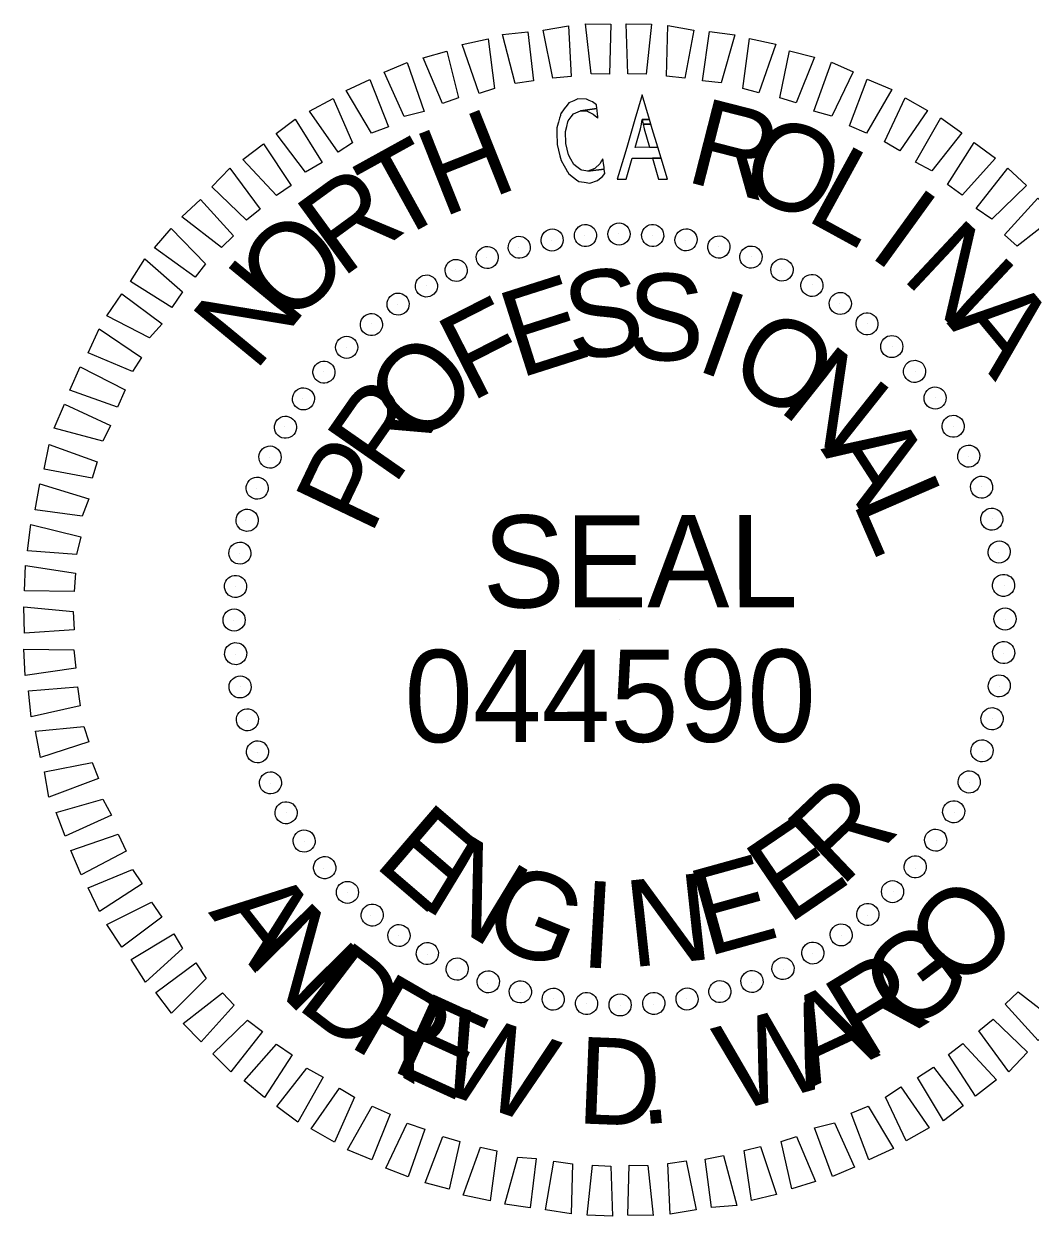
# Model space of a CAD drawing. Extents: x 2320980 to 2456309, y 595047 to 606177.
# Drawn here: x 2456023.74 to 2456037.53, y 596927.96 to 596944.3 of the extents above; entities that cross this region are included whole.
import ezdxf

# ---------------------------------------------------------------- set-up
doc = ezdxf.new("R2010")
doc.units = 0
doc.layers.add('Default', color=7, linetype='Continuous')

msp = doc.modelspace()

# ---------------------------------------------------------------- linework, layer by layer
at = {"layer": 'Default'}
for p, q in [((2456031.424, 596941.4), (2456031.424, 596941.4)), ((2456031.424, 596941.4), (2456031.424, 596941.4)), ((2456031.887, 596941.419), (2456031.887, 596941.419)), ((2456031.887, 596941.419), (2456031.887, 596941.419)), ((2456032.351, 596941.396), (2456032.351, 596941.396)), ((2456032.351, 596941.396), (2456032.351, 596941.396)), ((2456030.521, 596941.236), (2456030.521, 596941.236)), ((2456030.521, 596941.236), (2456030.521, 596941.236)), ((2456030.972, 596941.328), (2456030.972, 596941.328)), ((2456030.972, 596941.328), (2456030.972, 596941.328)), ((2456032.805, 596941.331), (2456032.805, 596941.331)), ((2456032.805, 596941.331), (2456032.805, 596941.331)), ((2456033.259, 596941.245), (2456033.259, 596941.245)), ((2456033.259, 596941.245), (2456033.259, 596941.245)), ((2456030.081, 596941.101), (2456030.081, 596941.101)), ((2456030.081, 596941.101), (2456030.081, 596941.101)), ((2456033.704, 596941.106), (2456033.704, 596941.106)), ((2456033.704, 596941.106), (2456033.704, 596941.106)), ((2456029.652, 596940.924), (2456029.652, 596940.924)), ((2456029.652, 596940.924), (2456029.652, 596940.924)), ((2456034.118, 596940.924), (2456034.118, 596940.924)), ((2456034.118, 596940.924), (2456034.118, 596940.924)), ((2456029.256, 596940.706), (2456029.256, 596940.706)), ((2456029.256, 596940.706), (2456029.256, 596940.706)), ((2456034.544, 596940.722), (2456034.544, 596940.722)), ((2456034.544, 596940.722), (2456034.544, 596940.722)), ((2456028.85, 596940.456), (2456028.85, 596940.456)), ((2456028.85, 596940.456), (2456028.85, 596940.456)), ((2456034.917, 596940.465), (2456034.917, 596940.465)), ((2456034.917, 596940.465), (2456034.917, 596940.465)), ((2456028.497, 596940.186), (2456028.497, 596940.186)), ((2456028.497, 596940.186), (2456028.497, 596940.186)), ((2456035.302, 596940.188), (2456035.302, 596940.188)), ((2456035.302, 596940.188), (2456035.302, 596940.188)), ((2456028.155, 596939.863), (2456028.155, 596939.863)), ((2456028.155, 596939.863), (2456028.155, 596939.863)), ((2456035.634, 596939.878), (2456035.634, 596939.878)), ((2456035.634, 596939.878), (2456035.634, 596939.878)), ((2456027.845, 596939.532), (2456027.845, 596939.532)), ((2456027.845, 596939.532), (2456027.845, 596939.532)), ((2456035.957, 596939.526), (2456035.957, 596939.526)), ((2456035.957, 596939.526), (2456035.957, 596939.526)), ((2456027.557, 596939.157), (2456027.557, 596939.157)), ((2456027.557, 596939.157), (2456027.557, 596939.157)), ((2456036.227, 596939.173), (2456036.227, 596939.173)), ((2456036.227, 596939.173), (2456036.227, 596939.173)), ((2456027.302, 596938.773), (2456027.302, 596938.773)), ((2456027.302, 596938.773), (2456027.302, 596938.773)), ((2456036.476, 596938.777), (2456036.476, 596938.777)), ((2456036.476, 596938.777), (2456036.476, 596938.777)), ((2456027.099, 596938.358), (2456027.099, 596938.358)), ((2456027.099, 596938.358), (2456027.099, 596938.358)), ((2456036.684, 596938.371), (2456036.684, 596938.371)), ((2456036.684, 596938.371), (2456036.684, 596938.371)), ((2456026.917, 596937.933), (2456026.917, 596937.933)), ((2456026.917, 596937.933), (2456026.917, 596937.933)), ((2456036.86, 596937.953), (2456036.86, 596937.953)), ((2456036.86, 596937.953), (2456036.86, 596937.953)), ((2456026.779, 596937.489), (2456026.779, 596937.489)), ((2456026.779, 596937.489), (2456026.779, 596937.489)), ((2456037.006, 596937.513), (2456037.006, 596937.513)), ((2456037.006, 596937.513), (2456037.006, 596937.513)), ((2456026.692, 596937.044), (2456026.692, 596937.044)), ((2456026.692, 596937.044), (2456026.692, 596937.044)), ((2456037.099, 596937.051), (2456037.099, 596937.051)), ((2456037.099, 596937.051), (2456037.099, 596937.051)), ((2456026.638, 596936.58), (2456026.638, 596936.58)), ((2456026.638, 596936.58), (2456026.638, 596936.58)), ((2456037.17, 596936.6), (2456037.17, 596936.6)), ((2456037.17, 596936.6), (2456037.17, 596936.6)), ((2456026.615, 596936.116), (2456026.615, 596936.116)), ((2456026.615, 596936.116), (2456026.615, 596936.116)), ((2456031.902, 596936.132), (2456031.902, 596936.132)), ((2456031.902, 596936.132), (2456031.902, 596936.132)), ((2456037.189, 596936.136), (2456037.189, 596936.136)), ((2456037.189, 596936.136), (2456037.189, 596936.136)), ((2456037.167, 596935.673), (2456037.167, 596935.673)), ((2456037.167, 596935.673), (2456037.167, 596935.673)), ((2456026.634, 596935.653), (2456026.634, 596935.653)), ((2456026.634, 596935.653), (2456026.634, 596935.653)), ((2456026.705, 596935.212), (2456026.705, 596935.212)), ((2456026.705, 596935.212), (2456026.705, 596935.212)), ((2456037.102, 596935.218), (2456037.102, 596935.218)), ((2456037.102, 596935.218), (2456037.102, 596935.218)), ((2456026.799, 596934.75), (2456026.799, 596934.75)), ((2456026.799, 596934.75), (2456026.799, 596934.75)), ((2456037.015, 596934.774), (2456037.015, 596934.774)), ((2456037.015, 596934.774), (2456037.015, 596934.774)), ((2456026.933, 596934.31), (2456026.933, 596934.31)), ((2456026.933, 596934.31), (2456026.933, 596934.31)), ((2456036.876, 596934.329), (2456036.876, 596934.329)), ((2456036.876, 596934.329), (2456036.876, 596934.329)), ((2456027.11, 596933.882), (2456027.11, 596933.882)), ((2456027.11, 596933.882), (2456027.11, 596933.882)), ((2456036.695, 596933.905), (2456036.695, 596933.905)), ((2456036.695, 596933.905), (2456036.695, 596933.905)), ((2456027.328, 596933.486), (2456027.328, 596933.486)), ((2456027.328, 596933.486), (2456027.328, 596933.486)), ((2456036.492, 596933.49), (2456036.492, 596933.49)), ((2456036.492, 596933.49), (2456036.492, 596933.49)), ((2456027.577, 596933.09), (2456027.577, 596933.09)), ((2456027.577, 596933.09), (2456027.577, 596933.09)), ((2456036.236, 596933.106), (2456036.236, 596933.106)), ((2456036.236, 596933.106), (2456036.236, 596933.106)), ((2456027.848, 596932.727), (2456027.848, 596932.727)), ((2456027.848, 596932.727), (2456027.848, 596932.727)), ((2456035.958, 596932.721), (2456035.958, 596932.721)), ((2456035.958, 596932.721), (2456035.958, 596932.721)), ((2456035.649, 596932.399), (2456035.649, 596932.399)), ((2456035.649, 596932.399), (2456035.649, 596932.399)), ((2456028.17, 596932.385), (2456028.17, 596932.385)), ((2456028.17, 596932.385), (2456028.17, 596932.385)), ((2456028.492, 596932.075), (2456028.492, 596932.075)), ((2456028.492, 596932.075), (2456028.492, 596932.075)), ((2456035.297, 596932.077), (2456035.297, 596932.077)), ((2456035.297, 596932.077), (2456035.297, 596932.077)), ((2456028.876, 596931.798), (2456028.876, 596931.798)), ((2456028.876, 596931.798), (2456028.876, 596931.798)), ((2456034.943, 596931.807), (2456034.943, 596931.807)), ((2456034.943, 596931.807), (2456034.943, 596931.807)), ((2456029.261, 596931.541), (2456029.261, 596931.541)), ((2456029.261, 596931.541), (2456029.261, 596931.541)), ((2456034.548, 596931.557), (2456034.548, 596931.557)), ((2456034.548, 596931.557), (2456034.548, 596931.557)), ((2456029.675, 596931.329), (2456029.675, 596931.329)), ((2456029.675, 596931.329), (2456029.675, 596931.329)), ((2456034.141, 596931.339), (2456034.141, 596931.339)), ((2456034.141, 596931.339), (2456034.141, 596931.339)), ((2456030.089, 596931.147), (2456030.089, 596931.147)), ((2456030.089, 596931.147), (2456030.089, 596931.147)), ((2456033.713, 596931.162), (2456033.713, 596931.162)), ((2456033.713, 596931.162), (2456033.713, 596931.162)), ((2456030.545, 596931.019), (2456030.545, 596931.019)), ((2456030.545, 596931.019), (2456030.545, 596931.019)), ((2456030.989, 596930.932), (2456030.989, 596930.932)), ((2456030.989, 596930.932), (2456030.989, 596930.932)), ((2456032.822, 596930.935), (2456032.822, 596930.935)), ((2456032.822, 596930.935), (2456032.822, 596930.935)), ((2456033.283, 596931.028), (2456033.283, 596931.028)), ((2456033.283, 596931.028), (2456033.283, 596931.028)), ((2456031.443, 596930.867), (2456031.443, 596930.867)), ((2456031.443, 596930.867), (2456031.443, 596930.867)), ((2456031.907, 596930.844), (2456031.907, 596930.844)), ((2456031.907, 596930.844), (2456031.907, 596930.844)), ((2456032.37, 596930.863), (2456032.37, 596930.863)), ((2456032.37, 596930.863), (2456032.37, 596930.863))]:
    msp.add_line(p, q, dxfattribs=at)
for points in [[(2456030.468, 596943.478), (2456030.297, 596944.149), (2456030.644, 596944.187), (2456030.72, 596943.514)], [(2456030.983, 596943.55), (2456030.854, 596944.212), (2456031.201, 596944.271), (2456031.235, 596943.577)], [(2456031.508, 596943.613), (2456031.432, 596944.297), (2456031.779, 596944.293), (2456031.761, 596943.607)], [(2456032.014, 596943.613), (2456031.99, 596944.297), (2456032.338, 596944.293), (2456032.266, 596943.607)], [(2456032.541, 596943.58), (2456032.56, 596944.276), (2456032.919, 596944.209), (2456032.794, 596943.554)], [(2456033.037, 596943.516), (2456033.13, 596944.192), (2456033.478, 596944.146), (2456033.291, 596943.489)], [(2456029.975, 596943.342), (2456029.742, 596944.012), (2456030.098, 596944.093), (2456030.185, 596943.41)], [(2456033.587, 596943.41), (2456033.68, 596944.097), (2456034.039, 596944.019), (2456033.809, 596943.352)], [(2456029.472, 596943.206), (2456029.208, 596943.833), (2456029.532, 596943.924), (2456029.692, 596943.284)], [(2456034.095, 596943.283), (2456034.23, 596943.928), (2456034.569, 596943.84), (2456034.318, 596943.214)], [(2456028.949, 596943.028), (2456028.674, 596943.634), (2456028.988, 596943.766), (2456029.221, 596943.097)], [(2456034.562, 596943.102), (2456034.802, 596943.77), (2456035.099, 596943.639), (2456034.806, 596943.033)], [(2456028.5, 596942.798), (2456028.152, 596943.381), (2456028.476, 596943.535), (2456028.731, 596942.887)], [(2456035.05, 596942.901), (2456035.291, 596943.537), (2456035.631, 596943.396), (2456035.284, 596942.8)], [(2456028.042, 596942.537), (2456027.652, 596943.098), (2456027.975, 596943.273), (2456028.239, 596942.667)], [(2456031.415, 596942.125), (2456031.492, 596942.114), (2456031.597, 596942.148), (2456031.626, 596942.172), (2456031.667, 596942.206), (2456031.698, 596942.245), (2456031.69, 596942.305), (2456031.69, 596942.307), (2456031.463, 596942.278), (2456031.382, 596942.291), (2456031.368, 596942.294), (2456031.312, 596942.338), (2456031.273, 596942.368), (2456031.232, 596942.441), (2456031.199, 596942.502), (2456031.161, 596942.658), (2456031.161, 596942.658), (2456031.159, 596942.823), (2456031.176, 596942.89), (2456031.192, 596942.952), (2456031.195, 596942.966), (2456031.237, 596943.022), (2456031.27, 596943.065), (2456031.3, 596943.078), (2456031.365, 596943.106), (2456031.589, 596943.135), (2456031.589, 596943.135), (2456031.584, 596943.187), (2456031.53, 596943.226), (2456031.481, 596943.248), (2456031.444, 596943.264), (2456031.329, 596943.269), (2456031.271, 596943.242), (2456031.204, 596943.212), (2456031.18, 596943.181), (2456031.141, 596943.13), (2456031.097, 596943.072), (2456031.096, 596943.072), (2456031.091, 596943.051), (2456031.088, 596943.042), (2456031.077, 596943.002), (2456031.062, 596942.948), (2456031.058, 596942.935), (2456031.041, 596942.873), (2456031.041, 596942.808), (2456031.042, 596942.643), (2456031.042, 596942.642), (2456031.081, 596942.487), (2456031.098, 596942.424), (2456031.14, 596942.351), (2456031.159, 596942.318), (2456031.186, 596942.27), (2456031.188, 596942.267), (2456031.201, 596942.245), (2456031.202, 596942.243), (2456031.27, 596942.19), (2456031.309, 596942.16), (2456031.341, 596942.135)], [(2456031.952, 596942.453), (2456031.868, 596942.167), (2456031.989, 596942.167), (2456032.071, 596942.454), (2456032.469, 596942.454), (2456032.424, 596942.605), (2456032.113, 596942.604), (2456032.185, 596942.857), (2456032.186, 596942.858), (2456032.2, 596942.922), (2456032.201, 596942.923), (2456032.211, 596942.984), (2456032.31, 596942.984), (2456032.209, 596943.322), (2456032.109, 596942.984), (2456032.091, 596942.923), (2456032.091, 596942.921), (2456032.072, 596942.858), (2456032.072, 596942.857), (2456031.997, 596942.604)], [(2456035.529, 596942.678), (2456035.812, 596943.284), (2456036.12, 596943.11), (2456035.741, 596942.556)], [(2456031.589, 596943.016), (2456031.602, 596943.005), (2456031.6, 596943.017), (2456031.595, 596943.068), (2456031.592, 596943.106), (2456031.592, 596943.106), (2456031.591, 596943.115), (2456031.589, 596943.135), (2456031.365, 596943.106), (2456031.46, 596943.099), (2456031.475, 596943.091), (2456031.537, 596943.061)], [(2456027.594, 596942.265), (2456027.194, 596942.795), (2456027.454, 596942.989), (2456027.824, 596942.396)], [(2456032.211, 596942.984), (2456032.223, 596942.923), (2456032.329, 596942.924), (2456032.31, 596942.984)], [(2456032.238, 596942.858), (2456032.31, 596942.605), (2456032.424, 596942.605), (2456032.348, 596942.858), (2456032.348, 596942.858), (2456032.329, 596942.922), (2456032.329, 596942.924), (2456032.223, 596942.923), (2456032.223, 596942.922), (2456032.238, 596942.858)], [(2456035.955, 596942.402), (2456036.302, 596943.009), (2456036.59, 596942.803), (2456036.179, 596942.28)], [(2456027.2, 596941.942), (2456026.737, 596942.439), (2456027.018, 596942.654), (2456027.397, 596942.082)], [(2456036.393, 596942.094), (2456036.761, 596942.67), (2456037.05, 596942.454), (2456036.595, 596941.95)], [(2456031.558, 596942.314), (2456031.463, 596942.278), (2456031.69, 596942.307), (2456031.687, 596942.331), (2456031.686, 596942.334), (2456031.68, 596942.385), (2456031.675, 596942.42), (2456031.672, 596942.446), (2456031.672, 596942.446), (2456031.653, 596942.417), (2456031.627, 596942.378), (2456031.563, 596942.319)], [(2456032.352, 596942.454), (2456032.433, 596942.168), (2456032.555, 596942.168), (2456032.469, 596942.454)], [(2456026.785, 596941.607), (2456026.313, 596942.062), (2456026.56, 596942.319), (2456026.972, 596941.758)], [(2456036.788, 596941.764), (2456037.221, 596942.32), (2456037.478, 596942.083), (2456037.002, 596941.621)], [(2456026.444, 596941.232), (2456025.899, 596941.654), (2456026.158, 596941.89), (2456026.61, 596941.393)], [(2456037.175, 596941.403), (2456037.629, 596941.907), (2456037.886, 596941.67), (2456037.346, 596941.248)], [(2456026.084, 596940.825), (2456025.528, 596941.225), (2456025.755, 596941.493), (2456026.227, 596941.007)], [(2456025.765, 596940.408), (2456025.199, 596940.766), (2456025.394, 596941.075), (2456025.908, 596940.622)], [(2456025.457, 596939.992), (2456024.871, 596940.296), (2456025.076, 596940.595), (2456025.632, 596940.184)], [(2456025.223, 596939.534), (2456024.617, 596939.786), (2456024.769, 596940.116), (2456025.346, 596939.726)], [(2456025.021, 596939.045), (2456024.364, 596939.276), (2456024.505, 596939.594), (2456025.122, 596939.279)], [(2456024.82, 596938.579), (2456024.152, 596938.755), (2456024.294, 596939.085), (2456024.921, 596938.791)], [(2456024.671, 596938.07), (2456024.015, 596938.194), (2456024.083, 596938.533), (2456024.741, 596938.293)], [(2456024.533, 596937.551), (2456023.889, 596937.634), (2456023.956, 596937.994), (2456024.624, 596937.785)], [(2456024.459, 596937.023), (2456023.784, 596937.074), (2456023.83, 596937.433), (2456024.518, 596937.267)], [(2456024.426, 596936.517), (2456023.742, 596936.525), (2456023.756, 596936.873), (2456024.443, 596936.77)], [(2456024.426, 596935.99), (2456023.742, 596935.946), (2456023.735, 596936.305), (2456024.411, 596936.243)], [(2456024.446, 596935.464), (2456023.753, 596935.367), (2456023.736, 596935.725), (2456024.421, 596935.717)], [(2456024.509, 596934.949), (2456023.837, 596934.799), (2456023.799, 596935.157), (2456024.472, 596935.212)], [(2456024.624, 596934.457), (2456023.964, 596934.244), (2456023.894, 596934.601), (2456024.556, 596934.666)], [(2456024.759, 596933.953), (2456024.08, 596933.698), (2456024.02, 596934.044), (2456024.671, 596934.173)], [(2456024.938, 596933.451), (2456024.3, 596933.165), (2456024.178, 596933.49), (2456024.817, 596933.67)], [(2456025.136, 596932.959), (2456024.521, 596932.632), (2456024.378, 596932.966), (2456025.027, 596933.189)], [(2456025.355, 596932.511), (2456024.773, 596932.131), (2456024.619, 596932.455), (2456025.225, 596932.709)], [(2456025.627, 596932.053), (2456025.077, 596931.642), (2456024.871, 596931.954), (2456025.486, 596932.261)], [(2456025.91, 596931.626), (2456025.402, 596931.163), (2456025.206, 596931.475), (2456025.79, 596931.824)], [(2456026.233, 596931.211), (2456025.757, 596930.738), (2456025.542, 596931.019), (2456026.092, 596931.429)], [(2456026.619, 596930.849), (2456026.165, 596930.346), (2456025.918, 596930.594), (2456026.458, 596931.015)], [(2456037.36, 596931.031), (2456037.905, 596930.61), (2456037.636, 596930.362), (2456037.184, 596930.859)], [(2456027.005, 596930.488), (2456026.573, 596929.932), (2456026.327, 596930.18), (2456026.802, 596930.642)], [(2456037.02, 596930.656), (2456037.491, 596930.202), (2456037.233, 596929.933), (2456036.822, 596930.494)], [(2456027.411, 596930.169), (2456027.033, 596929.583), (2456026.754, 596929.809), (2456027.198, 596930.313)], [(2456036.604, 596930.322), (2456037.067, 596929.825), (2456036.776, 596929.598), (2456036.407, 596930.17)], [(2456027.838, 596929.861), (2456027.492, 596929.244), (2456027.204, 596929.459), (2456027.615, 596929.984)], [(2456036.2, 596929.998), (2456036.61, 596929.468), (2456036.34, 596929.263), (2456035.981, 596929.857)], [(2456028.265, 596929.585), (2456027.992, 596928.968), (2456027.673, 596929.152), (2456028.063, 596929.708)], [(2456035.752, 596929.726), (2456036.141, 596929.165), (2456035.829, 596928.99), (2456035.544, 596929.585)], [(2456028.754, 596929.352), (2456028.503, 596928.726), (2456028.173, 596928.867), (2456028.51, 596929.463)], [(2456035.304, 596929.465), (2456035.652, 596928.881), (2456035.317, 596928.728), (2456035.074, 596929.366)], [(2456029.232, 596929.15), (2456029.002, 596928.493), (2456028.694, 596928.613), (2456028.988, 596929.23)], [(2456034.845, 596929.235), (2456035.119, 596928.629), (2456034.817, 596928.497), (2456034.572, 596929.167)], [(2456029.709, 596928.98), (2456029.564, 596928.324), (2456029.235, 596928.413), (2456029.476, 596929.049)], [(2456034.322, 596929.046), (2456034.586, 596928.43), (2456034.261, 596928.329), (2456034.112, 596928.979)], [(2456030.217, 596928.853), (2456030.125, 596928.167), (2456029.754, 596928.243), (2456029.995, 596928.901)], [(2456033.829, 596928.91), (2456034.052, 596928.251), (2456033.706, 596928.171), (2456033.609, 596928.854)], [(2456030.756, 596928.747), (2456030.674, 596928.071), (2456030.326, 596928.118), (2456030.503, 596928.764)], [(2456031.253, 596928.672), (2456031.234, 596927.987), (2456030.885, 596928.044), (2456030.999, 596928.709)], [(2456031.78, 596928.64), (2456031.804, 596927.956), (2456031.456, 596927.97), (2456031.527, 596928.656)], [(2456032.285, 596928.649), (2456032.361, 596927.967), (2456032.014, 596927.97), (2456032.033, 596928.656)], [(2456032.811, 596928.712), (2456032.95, 596928.041), (2456032.593, 596927.981), (2456032.559, 596928.676)], [(2456033.325, 596928.785), (2456033.507, 596928.104), (2456033.16, 596928.076), (2456033.074, 596928.738)]]:
    msp.add_lwpolyline(points, close=True, dxfattribs=at)
for centre, major_axis in [((2456031.432, 596941.395), (-0.013, 0.151)), ((2456031.892, 596941.416), (0, 0.152)), ((2456032.353, 596941.396), (0.013, 0.151)), ((2456030.525, 596941.234), (-0.039, 0.146)), ((2456030.975, 596941.334), (-0.027, 0.149)), ((2456032.81, 596941.337), (0.026, 0.149)), ((2456033.26, 596941.238), (0.039, 0.147)), ((2456030.086, 596941.095), (-0.052, 0.142)), ((2456033.7, 596941.1), (0.052, 0.143)), ((2456029.66, 596940.918), (-0.064, 0.137)), ((2456034.126, 596940.924), (0.064, 0.138)), ((2456029.252, 596940.704), (-0.076, 0.131)), ((2456034.535, 596940.712), (0.076, 0.131)), ((2456028.864, 596940.456), (-0.087, 0.124)), ((2456034.924, 596940.465), (0.087, 0.124)), ((2456028.498, 596940.175), (-0.098, 0.116)), ((2456035.29, 596940.185), (0.097, 0.116)), ((2456028.159, 596939.863), (-0.107, 0.107)), ((2456035.63, 596939.874), (0.107, 0.107)), ((2456027.848, 596939.523), (-0.116, 0.097)), ((2456035.942, 596939.534), (0.116, 0.098)), ((2456027.568, 596939.157), (-0.124, 0.087)), ((2456036.223, 596939.169), (0.124, 0.087)), ((2456027.321, 596938.768), (-0.131, 0.076)), ((2456036.471, 596938.781), (0.131, 0.076)), ((2456027.109, 596938.359), (-0.138, 0.064)), ((2456036.684, 596938.372), (0.137, 0.064)), ((2456036.861, 596937.947), (0.142, 0.052)), ((2456026.933, 596937.933), (-0.143, 0.052)), ((2456026.795, 596937.493), (-0.147, 0.039)), ((2456037, 596937.508), (0.146, 0.039)), ((2456026.696, 596937.043), (-0.149, 0.026)), ((2456037.101, 596937.058), (0.149, 0.027)), ((2456026.637, 596936.586), (-0.151, 0.013)), ((2456037.162, 596936.601), (0.151, 0.013)), ((2456026.617, 596936.126), (-0.152, 0)), ((2456037.182, 596936.141), (0.152, 0)), ((2456037.163, 596935.68), (0.151, -0.013)), ((2456026.638, 596935.665), (-0.151, -0.013)), ((2456026.699, 596935.209), (-0.149, -0.027)), ((2456037.103, 596935.223), (0.149, -0.026)), ((2456026.799, 596934.759), (-0.146, -0.039)), ((2456037.004, 596934.773), (0.147, -0.039)), ((2456026.938, 596934.319), (-0.142, -0.052)), ((2456036.866, 596934.333), (0.143, -0.052)), ((2456027.115, 596933.894), (-0.137, -0.064)), ((2456036.691, 596933.907), (0.138, -0.064)), ((2456027.329, 596933.485), (-0.131, -0.076)), ((2456036.478, 596933.498), (0.131, -0.076)), ((2456027.577, 596933.097), (-0.124, -0.087)), ((2456036.231, 596933.109), (0.124, -0.087)), ((2456027.858, 596932.732), (-0.116, -0.098)), ((2456035.951, 596932.743), (0.116, -0.097)), ((2456035.64, 596932.403), (0.107, -0.107)), ((2456028.17, 596932.393), (-0.107, -0.107)), ((2456028.51, 596932.082), (-0.097, -0.116)), ((2456035.301, 596932.091), (0.098, -0.116)), ((2456028.876, 596931.802), (-0.087, -0.124)), ((2456034.936, 596931.81), (0.087, -0.124)), ((2456029.265, 596931.555), (-0.076, -0.131)), ((2456034.548, 596931.562), (0.076, -0.131)), ((2456029.674, 596931.342), (-0.064, -0.138)), ((2456034.139, 596931.349), (0.064, -0.137)), ((2456030.1, 596931.167), (-0.052, -0.143)), ((2456033.714, 596931.172), (0.052, -0.142)), ((2456030.54, 596931.029), (-0.039, -0.147)), ((2456030.99, 596930.93), (-0.026, -0.149)), ((2456032.824, 596930.932), (0.027, -0.149)), ((2456033.274, 596931.033), (0.039, -0.146)), ((2456031.447, 596930.87), (-0.013, -0.151)), ((2456031.907, 596930.851), (0, -0.152)), ((2456032.368, 596930.871), (0.013, -0.151))]:
    msp.add_ellipse(centre, major_axis=major_axis, ratio=0.999708, dxfattribs=at)

# ---------------------------------------------------------------- texts
for s, height, rotation, p in [('R', 1.188, 345.702, (2456032.778, 596942.142)), ('H', 1.188, 21.7004, (2456029.47, 596941.637)), ('O', 1.188, 338.5021, (2456033.487, 596941.997)), ('T', 1.188, 28.9007, (2456028.782, 596941.276)), ('L', 1.188, 331.3018, (2456034.421, 596941.625)), ('R', 1.188, 36.1015, (2456028.085, 596940.799)), ('I', 1.187, 324.1011, (2456035.284, 596941.136)), ('O', 1.188, 43.3027, (2456027.37, 596940.133)), ('N', 1.188, 316.8999, (2456035.742, 596940.817)), ('N', 1.188, 50.5045, (2456026.898, 596939.513)), ('S', 1.188, 8.3366, (2456031.235, 596939.668)), ('E', 1.188, 17.692, (2456030.523, 596939.434)), ('S', 1.188, 358.9814, (2456031.993, 596939.694)), ('F', 1.187, 27.048, (2456029.855, 596939.105)), ('I', 1.188, 340.2706, (2456032.911, 596939.563)), ('A', 1.188, 309.6981, (2456036.376, 596940.197)), ('A', 1.188, 309.6981, (2456036.376, 596940.197)), ('O', 1.188, 330.9144, (2456033.335, 596939.424)), ('O', 1.188, 45.7622, (2456029.172, 596938.46)), ('N', 1.188, 321.5576, (2456034.049, 596939.016)), ('R', 1.188, 55.1206, (2456028.803, 596937.948)), ('A', 1.188, 302.8412, (2456034.649, 596938.469)), ('P', 1.188, 64.4798, (2456028.489, 596937.268)), ('L', 1.188, 293.4818, (2456035.084, 596937.751)), ('SEAL', 1.2634, 0.081, (2456030.024, 596936.296)), ('044590', 1.2638, 0.081, (2456028.951, 596934.451)), ('R', 1.188, 43.5624, (2456034.931, 596932.449)), ('E', 1.188, 319.3578, (2456028.51, 596932.771)), ('E', 1.188, 34.205, (2456034.203, 596931.94)), ('N', 1.188, 328.7149, (2456029.152, 596932.214)), ('E', 1.188, 15.4927, (2456033.095, 596931.509)), ('G', 1.188, 338.0712, (2456029.962, 596931.755)), ('N', 1.188, 6.1373, (2456032.055, 596931.363)), ('A', 1.188, 308.1238, (2456026.255, 596932.117)), ('I', 1.188, 356.7822, (2456031.349, 596931.371)), ('O', 1.188, 45.0203, (2456036.566, 596931.007)), ('N', 1.188, 314.6899, (2456026.751, 596931.497)), ('G', 1.188, 37.0537, (2456035.811, 596930.41)), ('D', 1.188, 322.6565, (2456027.443, 596930.828)), ('R', 1.188, 31.4977, (2456035.238, 596930.058)), ('R', 1.188, 329.9918, (2456028.156, 596930.302)), ('E', 1.188, 335.5478, (2456028.738, 596929.967)), ('A', 1.188, 24.9316, (2456034.522, 596929.717)), ('W', 1.188, 340.8282, (2456029.319, 596929.702)), ('W', 1.188, 15.6219, (2456033.45, 596929.377)), ('D', 1.188, 357.7142, (2456031.298, 596929.229)), ('.', 1.188, 5.0495, (2456032.184, 596929.208))]:
    msp.add_text(s, height=height, rotation=rotation, dxfattribs=at).set_placement(p)

doc.saveas('drawing.dxf')
